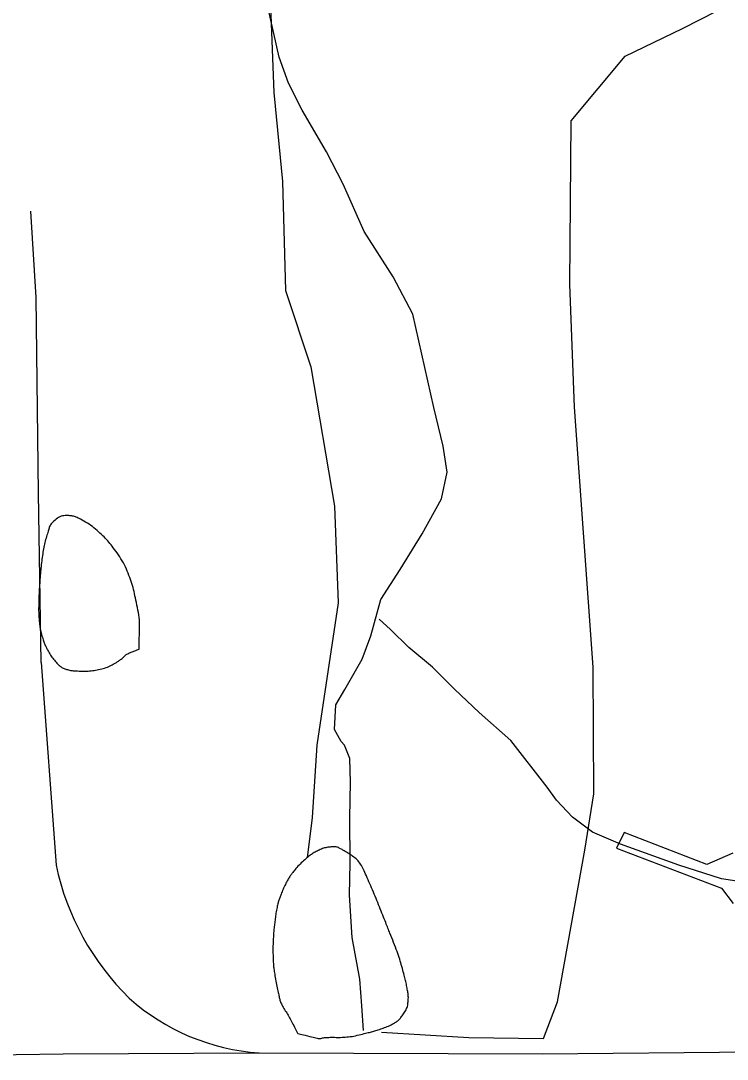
# Model space of a CAD drawing. Extents: x 2145380 to 2157287, y 139568 to 149130.
# Drawn here: x 2150219.7 to 2150410.7, y 141666.5 to 141947.2 of the extents above; entities that cross this region are included whole.
import ezdxf

# ---------------------------------------------------------------- set-up
doc = ezdxf.new("R2010")
doc.units = 0
for name, color, linetype in [('PR_PREVIOUSLY CONSTRUCTED', 7, 'Continuous'), ('TOPO_Asphalt', 7, 'Continuous'), ('TOPO_Concrete', 7, 'Continuous'), ('TOPO_Dirt Grav', 7, 'Continuous'), ('TOPO_Flowline', 7, 'Continuous'), ('TOPO_Tree', 7, 'Continuous'), ('TOPO_Tree Line', 7, 'Continuous')]:
    doc.layers.add(name, color=color, linetype=linetype)

msp = doc.modelspace()

# ---------------------------------------------------------------- linework, layer by layer
at = {"layer": 'PR_PREVIOUSLY CONSTRUCTED'}
msp.add_arc((2149618.96, 141712.09), 1145.92, 0.50149, 56.56435, dxfattribs=at)
at = {"layer": 'TOPO_Asphalt'}
msp.add_lwpolyline([(2150036.31, 141666.66), (2150062.03, 141667.42), (2150084.63, 141667.15), (2150096.44, 141668.79), (2150100.18, 141667.72), (2150144.27, 141666.48), (2150162.33, 141667.55), (2150165.34, 141669.64), (2150171.75, 141669.83), (2150174.04, 141668.57), (2150192.94, 141667.37), (2150231.19, 141667.96), (2150284.16, 141668.2), (2150360.72, 141667.97), (2150418.15, 141668.5)], dxfattribs=at)
at = {"layer": 'TOPO_Concrete'}
msp.add_lwpolyline([(2150412.17, 141722.23), (2150405.15, 141719.12), (2150382.8, 141727.76), (2150380.79, 141723.5), (2150409.14, 141712.74), (2150412.32, 141708.59)], dxfattribs=at)
at = {"layer": 'TOPO_Dirt Grav'}
for points in [[(2150225.21, 141773.77), (2150224.47, 141819.5), (2150223.85, 141872.45), (2150222.46, 141895.79)], [(2150225.21, 141773.77), (2150229.25, 141718.95)]]:
    msp.add_lwpolyline(points, dxfattribs=at)
for centre, radius, start, end in [((2150298.86, 141733.83), 71.18, 192.0647, 225.6073), ((2150288.17, 141726.82), 58.76, 228.2722, 266.08)]:
    msp.add_arc(centre, radius, start, end, dxfattribs=at)
at = {"layer": 'TOPO_Flowline'}
for points in [[(2150312.4, 141674.23), (2150311.92, 141680.87), (2150311.37, 141688.13), (2150309.34, 141699.43), (2150308.61, 141710.83), (2150308.79, 141719.58), (2150308.64, 141731.77), (2150308.85, 141741.39), (2150308.66, 141747.82), (2150307.19, 141751.37), (2150306.37, 141752.42), (2150304.54, 141755.65), (2150304.9, 141762.29), (2150307.32, 141766.48), (2150312.03, 141774.65), (2150314.37, 141780.97), (2150317.1, 141790.75), (2150322.29, 141798.92), (2150328.24, 141808.55), (2150333.44, 141817.99), (2150335.02, 141825.24), (2150333.95, 141832.27), (2150331.41, 141842.66), (2150325.71, 141867.93), (2150320.4, 141878), (2150312.56, 141890.26), (2150306.89, 141903.1), (2150302.37, 141911.81), (2150295.75, 141923.08), (2150292.12, 141930.37), (2150289.53, 141937.41), (2150286.48, 141951.01)], [(2150567.53, 141713.88), (2150541.92, 141713.49), (2150509.16, 141713.09), (2150466.33, 141713.31), (2150432.28, 141713.86), (2150416.8, 141714.12), (2150409.15, 141715.25), (2150397.63, 141718.93), (2150381.89, 141724.6), (2150374.31, 141727.84), (2150368.87, 141731.89), (2150364.57, 141736.5), (2150362, 141740.07), (2150352.2, 141752.66), (2150343.64, 141760.25), (2150336.95, 141766.5), (2150331.04, 141772.47), (2150324.59, 141777.76), (2150319.65, 141782.69), (2150316.58, 141785.5)]]:
    msp.add_lwpolyline(points, dxfattribs=at)
at = {"layer": 'TOPO_Tree'}
for points in [[(2150270.16, 142130.97), (2150278.49, 142108.88), (2150286.41, 142081.89), (2150290.14, 142062.48), (2150290.35, 142028.91), (2150286.3, 141974.71), (2150288.15, 141927.88), (2150290.49, 141903.75), (2150291.28, 141874.31), (2150298.17, 141853.64), (2150304.55, 141816.05), (2150305.53, 141789.83), (2150299.8, 141751.36), (2150298.5, 141731.87), (2150297.14, 141720.95)], [(2150317.26, 141673.78), (2150340.89, 141672.32), (2150361.02, 141672.11), (2150364.8, 141681.99), (2150372.22, 141722.97), (2150374.66, 141738.2), (2150374.45, 141772.52), (2150369.37, 141842.8), (2150368.18, 141876.03), (2150368.53, 141920.18), (2150383.14, 141937.69), (2150398.6, 141945.15), (2150408.16, 141950.03)]]:
    msp.add_lwpolyline(points, dxfattribs=at)
at = {"layer": 'TOPO_Tree Line'}
for points in [[(2150251.72, 141777.35), (2150251.72, 141777.35), (2150250.78, 141776.97), (2150249.84, 141776.6), (2150248.9, 141776.22), (2150247.95, 141775.85), (2150247.32, 141774.93), (2150246.48, 141774.36), (2150245.78, 141773.89), (2150245.1, 141773.44), (2150244.33, 141773.07), (2150242.8, 141772.31), (2150241.19, 141771.89), (2150239.54, 141771.62), (2150237.92, 141771.36), (2150236.27, 141771.37), (2150234.64, 141771.47), (2150233.62, 141771.53), (2150232.62, 141771.69), (2150231.62, 141772.08), (2150230.81, 141772.4), (2150230.14, 141772.88), (2150229.54, 141773.52), (2150228.53, 141774.61), (2150227.73, 141775.74), (2150227.04, 141777.02), (2150226.55, 141777.93), (2150226.13, 141778.82), (2150225.81, 141779.8), (2150225.32, 141781.34), (2150224.93, 141782.88), (2150224.77, 141784.47), (2150224.63, 141785.91), (2150224.54, 141787.35), (2150224.56, 141788.78), (2150224.57, 141789.91), (2150224.59, 141791.03), (2150224.65, 141792.15), (2150224.76, 141794.2), (2150224.91, 141796.24), (2150225.08, 141798.28), (2150225.24, 141800.22), (2150225.51, 141802.15), (2150225.8, 141804.07), (2150226.05, 141805.76), (2150226.55, 141807.38), (2150227.05, 141809.02), (2150227.37, 141810.07), (2150227.65, 141811), (2150228.62, 141811.88), (2150229.94, 141813.07), (2150231.35, 141813.52), (2150232.75, 141813.44), (2150233.73, 141813.38), (2150234.74, 141813.09), (2150235.71, 141812.56), (2150237.81, 141811.4), (2150239.5, 141810.23), (2150241.17, 141808.68), (2150242.6, 141807.35), (2150243.86, 141805.98), (2150245, 141804.4), (2150246.51, 141802.32), (2150247.79, 141800.19), (2150248.76, 141797.81), (2150249.63, 141795.67), (2150250.25, 141793.52), (2150250.7, 141791.27), (2150251.24, 141788.6), (2150251.84, 141785.93), (2150251.81, 141783.22), (2150251.78, 141781.26), (2150251.75, 141779.3), (2150251.72, 141777.35)], [(2150294.62, 141673.42), (2150294.62, 141673.42), (2150293.87, 141674.86), (2150293.12, 141676.3), (2150292.37, 141677.73), (2150291.69, 141679.03), (2150290.76, 141680.17), (2150290.15, 141681.51), (2150289.73, 141682.43), (2150289.57, 141683.42), (2150289.36, 141684.4), (2150288.96, 141686.25), (2150288.56, 141688.08), (2150288.28, 141689.96), (2150288.1, 141691.18), (2150287.99, 141692.4), (2150287.95, 141693.63), (2150287.88, 141695.63), (2150287.89, 141697.63), (2150288.01, 141699.63), (2150288.09, 141700.99), (2150288.23, 141702.34), (2150288.4, 141703.69), (2150288.59, 141705.23), (2150288.83, 141706.74), (2150289.17, 141708.26), (2150289.39, 141709.22), (2150289.73, 141710.14), (2150290.09, 141711.06), (2150290.62, 141712.43), (2150291.23, 141713.74), (2150291.94, 141715.03), (2150292.41, 141715.86), (2150292.95, 141716.62), (2150293.56, 141717.36), (2150294.64, 141718.68), (2150295.83, 141719.83), (2150297.14, 141720.95), (2150298.05, 141721.74), (2150298.99, 141722.33), (2150300.12, 141722.89), (2150301.27, 141723.47), (2150302.46, 141723.75), (2150303.64, 141723.88), (2150304.49, 141723.97), (2150305.37, 141723.84), (2150306.21, 141723.37), (2150309.22, 141721.68), (2150311.55, 141719.64), (2150312.82, 141716.78), (2150314.83, 141712.24), (2150316.69, 141707.7), (2150318.5, 141703.1), (2150319.5, 141700.56), (2150320.52, 141698.03), (2150321.47, 141695.47), (2150322.18, 141693.53), (2150322.73, 141691.55), (2150323.29, 141689.55), (2150323.68, 141688.16), (2150323.95, 141686.74), (2150324.23, 141685.33), (2150324.45, 141684.25), (2150324.52, 141683.12), (2150324.42, 141682.03), (2150324.32, 141680.74), (2150323.74, 141679.57), (2150322.95, 141678.43), (2150322.35, 141677.55), (2150321.72, 141676.85), (2150320.84, 141676.35), (2150319.47, 141675.58), (2150318.1, 141675), (2150316.64, 141674.54), (2150315.45, 141674.16), (2150314.27, 141673.81), (2150313.06, 141673.52), (2150311.17, 141673.07), (2150309.29, 141672.6), (2150307.36, 141672.46), (2150305.75, 141672.35), (2150304.15, 141672.43), (2150302.54, 141672.38), (2150301.57, 141672.35), (2150300.58, 141671.98), (2150299.64, 141672.21), (2150297.96, 141672.61), (2150296.29, 141673.02), (2150294.62, 141673.42)]]:
    msp.add_open_spline(points, degree=3, dxfattribs=at)

doc.saveas('drawing.dxf')
